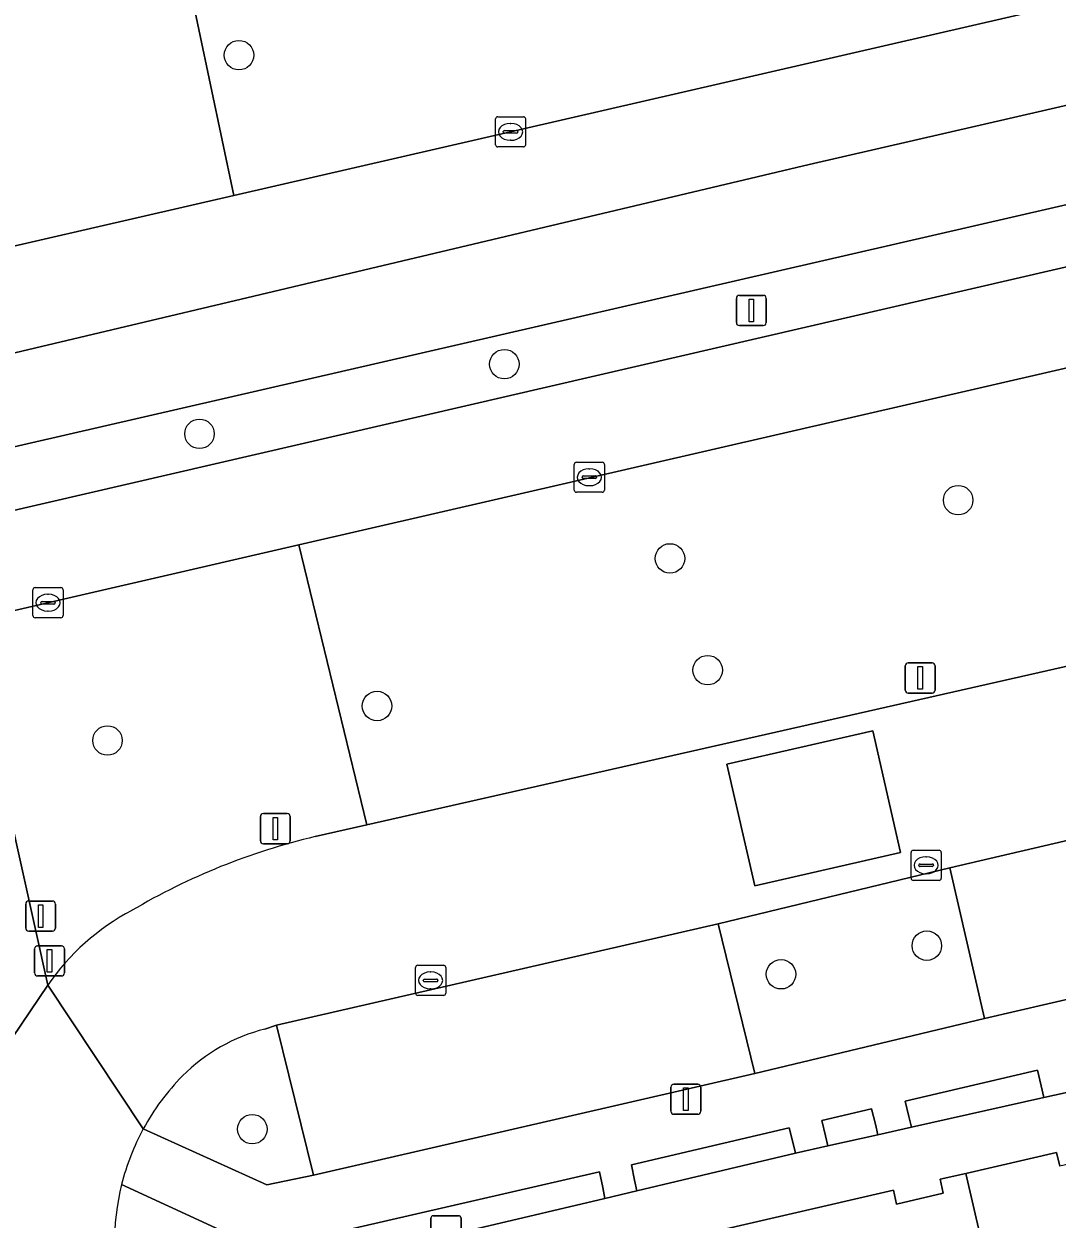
# Model space of a CAD drawing. Extents: x 156412 to 157779, y 382335 to 383768.
# Drawn here: x 157014.11 to 157048.39, y 382968.31 to 383007.95 of the extents above; entities that cross this region are included whole.
import ezdxf

# ---------------------------------------------------------------- set-up
doc = ezdxf.new("R2010")
doc.units = 0
for name, color, linetype in [('IMGEO_Afsluitpaal', 7, 'Continuous'), ('IMGEO_Berm_groen', 7, 'Continuous'), ('IMGEO_Boom', 7, 'Continuous'), ('IMGEO_Erf', 7, 'Continuous'), ('IMGEO_Groenvoorziening', 7, 'Continuous'), ('IMGEO_Haag', 7, 'Continuous'), ('IMGEO_Kast', 7, 'Continuous'), ('IMGEO_Kolk', 7, 'Continuous'), ('IMGEO_Lichtmast', 7, 'Continuous'), ('IMGEO_Pand', 7, 'Continuous'), ('IMGEO_Parkeervlak_open', 7, 'Continuous'), ('IMGEO_Rijbaan_lokaal_gesloten', 7, 'Continuous'), ('IMGEO_Rijbaan_lokaal_open', 7, 'Continuous'), ('IMGEO_Rijbaan_regionaal_gesloten', 7, 'Continuous'), ('IMGEO_Voetpad_open', 7, 'Continuous')]:
    doc.layers.add(name, color=color, linetype=linetype)

msp = doc.modelspace()

# ---------------------------------------------------------------- linework, layer by layer
at = {"layer": 'IMGEO_Afsluitpaal'}
for p, q in [((157014.274, 382978.864), (157015.064, 382978.864)), ((157015.064, 382978.864), (157014.274, 382978.864)), ((157014.174, 382977.964), (157014.174, 382978.764)), ((157014.174, 382978.764), (157014.174, 382977.964)), ((157015.164, 382978.764), (157015.164, 382977.964)), ((157015.164, 382977.964), (157015.164, 382978.764)), ((157015.064, 382977.864), (157014.274, 382977.864)), ((157014.274, 382977.864), (157015.064, 382977.864)), ((157014.467, 382976.478), (157014.467, 382977.278)), ((157014.467, 382977.278), (157014.467, 382976.478)), ((157014.567, 382977.378), (157015.357, 382977.378)), ((157015.357, 382977.378), (157014.567, 382977.378)), ((157015.457, 382977.278), (157015.457, 382976.478)), ((157015.457, 382976.478), (157015.457, 382977.278)), ((157015.357, 382976.378), (157014.567, 382976.378)), ((157014.567, 382976.378), (157015.357, 382976.378))]:
    msp.add_line(p, q, dxfattribs=at)
for points in [[(157014.594, 382978.739), (157014.744, 382978.739), (157014.744, 382977.989), (157014.594, 382977.989), (157014.594, 382978.739)], [(157014.887, 382977.253), (157015.037, 382977.253), (157015.037, 382976.503), (157014.887, 382976.503), (157014.887, 382977.253)]]:
    msp.add_lwpolyline(points, dxfattribs=at)
for centre, start, end in [((157014.274, 382978.764), 90, 180), ((157014.274, 382978.764), 90, 180), ((157015.064, 382978.764), 0, 90), ((157015.064, 382978.764), 360, 90), ((157014.274, 382977.964), 180, 270), ((157014.274, 382977.964), 180, 270), ((157015.064, 382977.964), 270, 0), ((157015.064, 382977.964), 270, 0), ((157014.567, 382977.278), 90, 180), ((157014.567, 382977.278), 90, 180), ((157015.357, 382977.278), 0, 90), ((157015.357, 382977.278), 360, 90), ((157014.567, 382976.478), 180, 270), ((157014.567, 382976.478), 180, 270), ((157015.357, 382976.478), 270, 0), ((157015.357, 382976.478), 270, 0)]:
    msp.add_arc(centre, 0.1, start, end, dxfattribs=at)
at = {"layer": 'IMGEO_Berm_groen'}
for points in [[(157019.53, 383009.614), (157021.079, 383002.266), (157086.233, 383017.27), (157120.078, 383025.139)], [(157126.773, 383019.975), (157107.253, 383015.436), (157011.566, 382993.422)], [(157011.984, 382991.402), (157114.126, 383015.047)], [(157010.025, 382999.721), (157021.079, 383002.266), (157019.53, 383009.614)], [(157023.233, 382990.672), (157012.644, 382988.232)], [(157023.779, 382981), (157025.491, 382981.388), (157023.233, 382990.672)], [(157012.337, 382987.65), (157014.908, 382976.069)], [(157018.076, 382971.31), (157022.174, 382969.452), (157023.716, 382969.773), (157022.495, 382974.743)], [(157022.495, 382974.743), (157022.112, 382974.618)], [(157022.174, 382967.245), (157017.355, 382969.465)]]:
    msp.add_lwpolyline(points, dxfattribs=at)
for points in [[(157138.286, 383007.354), (157138.155, 383007.912), (157136.075, 383016.764), (157087.113, 383005.388), (157023.233, 382990.672), (157025.491, 382981.388), (157056.771, 382988.475)], [(157044.831, 382979.966), (157037.149, 382978.102), (157038.358, 382973.14), (157045.977, 382974.969)]]:
    msp.add_lwpolyline(points, close=True, dxfattribs=at)
for centre, radius, start, end in [((157028.817, 382959.705), 21.883, 103.3115, 120.5668), ((157021.29, 382971.707), 7.73, 117.7611, 145.644), ((157023.558, 382968.887), 5.911, 104.16, 135.0453), ((157025.011, 382967.529), 7.899, 135.5223, 151.3997), ((157025.002, 382967.543), 7.884, 165.8944, 195.6617)]:
    msp.add_arc(centre, radius, start, end, dxfattribs=at)
at = {"layer": 'IMGEO_Boom'}
for centre in [(157021.248, 383006.918), (157030.053, 382996.669), (157019.94, 382994.357), (157045.105, 382992.158), (157035.546, 382990.226), (157036.796, 382986.522), (157025.829, 382985.331), (157016.888, 382984.188), (157044.066, 382977.382), (157039.231, 382976.435), (157021.69, 382971.298)]:
    msp.add_circle(centre, 0.489, dxfattribs=at)
at = {"layer": 'IMGEO_Erf'}
for points in [[(157082.135, 382980.255), (157077.992, 382979.284), (157076.941, 382979.038), (157072.762, 382978.059), (157071.651, 382977.799), (157068.408, 382977.014), (157066.217, 382976.527), (157064.827, 382976.206), (157063.73, 382975.952), (157059.555, 382974.987), (157058.472, 382974.737), (157054.249, 382973.761), (157053.173, 382973.512), (157049.012, 382972.581), (157047.952, 382972.344), (157043.561, 382971.361), (157042.446, 382971.111), (157040.781, 382970.739), (157039.714, 382970.5), (157034.444, 382969.249), (157033.388, 382968.999), (157025.312, 382967.098)], [(157035.975, 382967.665), (157042.956, 382969.272), (157043.061, 382968.814), (157044.613, 382969.176), (157044.508, 382969.634), (157045.358, 382969.831), (157048.373, 382970.528), (157048.478, 382970.07)]]:
    msp.add_lwpolyline(points, dxfattribs=at)
at = {"layer": 'IMGEO_Groenvoorziening'}
for points in [[(157047.734, 382973.25), (157043.347, 382972.231), (157043.474, 382971.717), (157043.561, 382971.361), (157047.952, 382972.344), (157047.858, 382972.734)], [(157042.235, 382971.971), (157040.584, 382971.589), (157040.703, 382971.074), (157040.781, 382970.739), (157042.446, 382971.111), (157042.361, 382971.459)], [(157039.498, 382971.343), (157034.268, 382970.112), (157034.372, 382969.605), (157034.444, 382969.249), (157039.714, 382970.5), (157039.631, 382970.825)], [(157025.511, 382961.78), (157025.955, 382961.882), (157026.438, 382961.994), (157025.312, 382967.098), (157033.388, 382968.999), (157033.314, 382969.36), (157033.206, 382969.885), (157024.116, 382967.788)]]:
    msp.add_lwpolyline(points, close=True, dxfattribs=at)
at = {"layer": 'IMGEO_Haag'}
for points in [[(157047.734, 382973.25), (157043.347, 382972.231), (157043.474, 382971.717), (157043.561, 382971.361), (157047.952, 382972.344), (157047.858, 382972.734)], [(157042.235, 382971.971), (157040.584, 382971.589), (157040.703, 382971.074), (157040.781, 382970.739), (157042.446, 382971.111), (157042.361, 382971.459)], [(157039.498, 382971.343), (157034.268, 382970.112), (157034.372, 382969.605), (157034.444, 382969.249), (157039.714, 382970.5), (157039.631, 382970.825)], [(157025.511, 382961.78), (157025.955, 382961.882), (157026.438, 382961.994), (157025.312, 382967.098), (157033.388, 382968.999), (157033.314, 382969.36), (157033.206, 382969.885), (157024.116, 382967.788)]]:
    msp.add_lwpolyline(points, close=True, dxfattribs=at)
at = {"layer": 'IMGEO_Kast'}
for p, q in [((157027.616, 382967.502), (157027.616, 382968.343)), ((157027.616, 382968.343), (157027.616, 382967.502)), ((157027.691, 382968.427), (157028.532, 382968.427)), ((157028.532, 382968.427), (157027.691, 382968.427)), ((157028.616, 382968.352), (157028.616, 382967.511)), ((157028.616, 382967.511), (157028.616, 382968.352))]:
    msp.add_line(p, q, dxfattribs=at)
for centre, start, end in [((157027.694, 382968.349), 92.4484, 184.2845), ((157027.694, 382968.349), 92.4484, 184.2845), ((157028.538, 382968.349), 2.4484, 94.2845), ((157028.538, 382968.349), 2.4484, 94.2845)]:
    msp.add_arc(centre, 0.0779, start, end, dxfattribs=at)
at = {"layer": 'IMGEO_Kolk'}
for p, q in [((157029.758, 383003.948), (157029.758, 383004.8)), ((157029.833, 383004.874), (157030.685, 383004.874)), ((157030.246, 383004.654), (157030.271, 383004.654)), ((157030.759, 383004.8), (157030.759, 383003.948)), ((157030.017, 383004.368), (157030.017, 383004.38)), ((157030.455, 383004.331), (157030.057, 383004.331)), ((157030.06, 383004.417), (157030.458, 383004.417)), ((157030.501, 383004.38), (157030.501, 383004.368)), ((157030.685, 383003.874), (157029.833, 383003.874)), ((157030.269, 383004.094), (157030.244, 383004.094)), ((157032.371, 382992.493), (157032.371, 382993.345)), ((157032.446, 382993.419), (157033.298, 382993.419)), ((157032.859, 382993.199), (157032.884, 382993.199)), ((157033.372, 382993.345), (157033.372, 382992.493)), ((157032.63, 382992.913), (157032.63, 382992.925)), ((157033.068, 382992.876), (157032.67, 382992.876)), ((157032.673, 382992.962), (157033.071, 382992.962)), ((157033.114, 382992.925), (157033.114, 382992.913)), ((157033.298, 382992.419), (157032.446, 382992.419)), ((157032.882, 382992.639), (157032.857, 382992.639)), ((157014.413, 382988.331), (157014.413, 382989.183)), ((157014.488, 382989.257), (157015.34, 382989.257)), ((157015.414, 382989.183), (157015.414, 382988.331)), ((157014.672, 382988.751), (157014.672, 382988.763)), ((157014.715, 382988.8), (157015.113, 382988.8)), ((157014.901, 382989.037), (157014.926, 382989.037)), ((157015.156, 382988.763), (157015.156, 382988.751)), ((157015.11, 382988.714), (157014.712, 382988.714)), ((157014.924, 382988.477), (157014.899, 382988.477)), ((157015.34, 382988.257), (157014.488, 382988.257)), ((157043.544, 382979.622), (157043.544, 382980.474)), ((157043.619, 382980.548), (157044.471, 382980.548)), ((157044.545, 382980.474), (157044.545, 382979.622)), ((157043.803, 382980.042), (157043.803, 382980.054)), ((157044.241, 382980.005), (157043.843, 382980.005)), ((157043.846, 382980.091), (157044.244, 382980.091)), ((157044.032, 382980.328), (157044.057, 382980.328)), ((157044.287, 382980.054), (157044.287, 382980.042)), ((157044.055, 382979.768), (157044.03, 382979.768)), ((157044.471, 382979.548), (157043.619, 382979.548)), ((157027.105, 382975.806), (157027.105, 382976.658)), ((157027.18, 382976.732), (157028.032, 382976.732)), ((157027.593, 382976.512), (157027.618, 382976.512)), ((157028.106, 382976.658), (157028.106, 382975.806)), ((157027.364, 382976.226), (157027.364, 382976.238)), ((157027.802, 382976.189), (157027.404, 382976.189)), ((157027.407, 382976.275), (157027.805, 382976.275)), ((157027.848, 382976.238), (157027.848, 382976.226)), ((157028.032, 382975.732), (157027.18, 382975.732)), ((157027.616, 382975.952), (157027.591, 382975.952))]:
    msp.add_line(p, q, dxfattribs=at)
for points in [[(157029.758, 383003.948), (157029.758, 383004.8)], [(157029.833, 383004.874), (157030.685, 383004.874)], [(157030.759, 383004.8), (157030.759, 383003.948)], [(157030.685, 383003.874), (157029.833, 383003.874)], [(157032.371, 382992.493), (157032.371, 382993.345)], [(157032.446, 382993.419), (157033.298, 382993.419)], [(157033.372, 382993.345), (157033.372, 382992.493)], [(157033.298, 382992.419), (157032.446, 382992.419)], [(157014.413, 382988.331), (157014.413, 382989.183)], [(157014.488, 382989.257), (157015.34, 382989.257)], [(157015.414, 382989.183), (157015.414, 382988.331)], [(157015.34, 382988.257), (157014.488, 382988.257)], [(157043.544, 382979.622), (157043.544, 382980.474)], [(157043.619, 382980.548), (157044.471, 382980.548)], [(157044.545, 382980.474), (157044.545, 382979.622)], [(157044.471, 382979.548), (157043.619, 382979.548)], [(157027.105, 382975.806), (157027.105, 382976.658)], [(157027.18, 382976.732), (157028.032, 382976.732)], [(157028.106, 382976.658), (157028.106, 382975.806)], [(157028.032, 382975.732), (157027.18, 382975.732)]]:
    msp.add_lwpolyline(points, dxfattribs=at)
for centre, radius, start, end in [((157029.835, 383004.798), 0.0765, 91.552, 178.448), ((157029.835, 383004.798), 0.0765, 91.552, 178.448), ((157030.683, 383004.798), 0.0765, 1.552, 88.448), ((157030.683, 383004.798), 0.0765, 1.552, 88.448), ((157030.057, 383004.377), 0.0403, 85.8775, 175.7526), ((157030.054, 383004.367), 0.0366, 178.938, 274.7102), ((157030.458, 383004.374), 0.043, 264.8664, 352.4533), ((157030.462, 383004.379), 0.0386, 1.7309, 96.639), ((157029.835, 383003.95), 0.0765, 181.552, 268.448), ((157029.835, 383003.95), 0.0765, 181.552, 268.448), ((157030.683, 383003.95), 0.0765, 271.552, 358.448), ((157030.683, 383003.95), 0.0765, 271.552, 358.448), ((157032.448, 382993.343), 0.0765, 91.552, 178.448), ((157032.448, 382993.343), 0.0765, 91.552, 178.448), ((157033.296, 382993.343), 0.0765, 1.552, 88.448), ((157033.296, 382993.343), 0.0765, 1.552, 88.448), ((157032.67, 382992.922), 0.0403, 85.8775, 175.7526), ((157032.667, 382992.912), 0.0366, 178.938, 274.7102), ((157033.071, 382992.919), 0.043, 264.8664, 352.4533), ((157033.075, 382992.924), 0.0386, 1.7309, 96.639), ((157032.448, 382992.495), 0.0765, 181.552, 268.448), ((157032.448, 382992.495), 0.0765, 181.552, 268.448), ((157033.296, 382992.495), 0.0765, 271.552, 358.448), ((157033.296, 382992.495), 0.0765, 271.552, 358.448), ((157014.49, 382989.181), 0.0765, 91.552, 178.448), ((157014.49, 382989.181), 0.0765, 91.552, 178.448), ((157015.338, 382989.181), 0.0765, 1.552, 88.448), ((157015.338, 382989.181), 0.0765, 1.552, 88.448), ((157014.712, 382988.76), 0.0403, 85.8775, 175.7526), ((157014.709, 382988.75), 0.0366, 178.938, 274.7102), ((157015.113, 382988.757), 0.043, 264.8664, 352.4533), ((157015.117, 382988.762), 0.0386, 1.7309, 96.639), ((157014.49, 382988.333), 0.0765, 181.552, 268.448), ((157014.49, 382988.333), 0.0765, 181.552, 268.448), ((157015.338, 382988.333), 0.0765, 271.552, 358.448), ((157015.338, 382988.333), 0.0765, 271.552, 358.448), ((157043.621, 382980.472), 0.0765, 91.552, 178.448), ((157043.621, 382980.472), 0.0765, 91.552, 178.448), ((157044.469, 382980.472), 0.0765, 1.552, 88.448), ((157044.469, 382980.472), 0.0765, 1.552, 88.448), ((157043.843, 382980.051), 0.0403, 85.8775, 175.7526), ((157043.84, 382980.041), 0.0366, 178.938, 274.7102), ((157044.244, 382980.048), 0.043, 264.8664, 352.4533), ((157044.248, 382980.053), 0.0386, 1.7309, 96.639), ((157043.621, 382979.624), 0.0765, 181.552, 268.448), ((157043.621, 382979.624), 0.0765, 181.552, 268.448), ((157044.469, 382979.624), 0.0765, 271.552, 358.448), ((157044.469, 382979.624), 0.0765, 271.552, 358.448), ((157027.182, 382976.656), 0.0765, 91.552, 178.448), ((157027.182, 382976.656), 0.0765, 91.552, 178.448), ((157028.03, 382976.656), 0.0765, 1.552, 88.448), ((157028.03, 382976.656), 0.0765, 1.552, 88.448), ((157027.404, 382976.235), 0.0403, 85.8775, 175.7526), ((157027.401, 382976.225), 0.0366, 178.938, 274.7102), ((157027.805, 382976.232), 0.043, 264.8664, 352.4533), ((157027.809, 382976.237), 0.0386, 1.7309, 96.639), ((157027.182, 382975.808), 0.0765, 181.552, 268.448), ((157027.182, 382975.808), 0.0765, 181.552, 268.448), ((157028.03, 382975.808), 0.0765, 271.552, 358.448), ((157028.03, 382975.808), 0.0765, 271.552, 358.448)]:
    msp.add_arc(centre, radius, start, end, dxfattribs=at)
for centre, major_axis, ratio, start_param, end_param in [((157030.245, 383004.374), (-0.387, 0.002), 0.722429, 4.712389, 7.853982), ((157030.27, 383004.374), (-0.39, 0.002), 0.717154, 1.570796, 4.712389), ((157032.858, 382992.919), (-0.387, 0.002), 0.722429, 4.712389, 7.853982), ((157032.883, 382992.919), (-0.39, 0.002), 0.717154, 1.570796, 4.712389), ((157014.9, 382988.757), (-0.387, 0.002), 0.722429, 4.712389, 7.853982), ((157014.925, 382988.757), (-0.39, 0.002), 0.717154, 1.570796, 4.712389), ((157044.031, 382980.048), (-0.387, 0.002), 0.722429, 4.712389, 7.853982), ((157044.056, 382980.048), (-0.39, 0.002), 0.717154, 1.570796, 4.712389), ((157027.592, 382976.232), (-0.387, 0.002), 0.722429, 4.712389, 7.853982), ((157027.617, 382976.232), (-0.39, 0.002), 0.717154, 1.570796, 4.712389)]:
    msp.add_ellipse(centre, major_axis=major_axis, ratio=ratio, start_param=start_param, end_param=end_param, dxfattribs=at)
at = {"layer": 'IMGEO_Lichtmast'}
for p, q in [((157037.749, 382998.049), (157037.749, 382998.849)), ((157037.749, 382998.849), (157037.749, 382998.049)), ((157037.849, 382998.949), (157038.639, 382998.949)), ((157038.639, 382998.949), (157037.849, 382998.949)), ((157038.739, 382998.849), (157038.739, 382998.049)), ((157038.739, 382998.049), (157038.739, 382998.849)), ((157038.639, 382997.949), (157037.849, 382997.949)), ((157037.849, 382997.949), (157038.639, 382997.949)), ((157043.452, 382986.762), (157044.242, 382986.762)), ((157044.242, 382986.762), (157043.452, 382986.762)), ((157043.352, 382985.862), (157043.352, 382986.662)), ((157043.352, 382986.662), (157043.352, 382985.862)), ((157044.342, 382986.662), (157044.342, 382985.862)), ((157044.342, 382985.862), (157044.342, 382986.662)), ((157044.242, 382985.762), (157043.452, 382985.762)), ((157043.452, 382985.762), (157044.242, 382985.762)), ((157021.959, 382980.863), (157021.959, 382981.663)), ((157021.959, 382981.663), (157021.959, 382980.863)), ((157022.059, 382981.763), (157022.849, 382981.763)), ((157022.849, 382981.763), (157022.059, 382981.763)), ((157022.949, 382981.663), (157022.949, 382980.863)), ((157022.949, 382980.863), (157022.949, 382981.663)), ((157022.849, 382980.763), (157022.059, 382980.763)), ((157022.059, 382980.763), (157022.849, 382980.763)), ((157035.579, 382971.891), (157035.579, 382972.691)), ((157035.579, 382972.691), (157035.579, 382971.891)), ((157035.679, 382972.791), (157036.469, 382972.791)), ((157036.469, 382972.791), (157035.679, 382972.791)), ((157036.569, 382972.691), (157036.569, 382971.891)), ((157036.569, 382971.891), (157036.569, 382972.691)), ((157036.469, 382971.791), (157035.679, 382971.791)), ((157035.679, 382971.791), (157036.469, 382971.791))]:
    msp.add_line(p, q, dxfattribs=at)
for points in [[(157038.169, 382998.824), (157038.319, 382998.824), (157038.319, 382998.074), (157038.169, 382998.074), (157038.169, 382998.824)], [(157043.772, 382986.637), (157043.922, 382986.637), (157043.922, 382985.887), (157043.772, 382985.887), (157043.772, 382986.637)], [(157022.379, 382981.638), (157022.529, 382981.638), (157022.529, 382980.888), (157022.379, 382980.888), (157022.379, 382981.638)], [(157035.999, 382972.666), (157036.149, 382972.666), (157036.149, 382971.916), (157035.999, 382971.916), (157035.999, 382972.666)]]:
    msp.add_lwpolyline(points, dxfattribs=at)
for centre, start, end in [((157037.849, 382998.849), 90, 180), ((157037.849, 382998.849), 90, 180), ((157038.639, 382998.849), 0, 90), ((157038.639, 382998.849), 360, 90), ((157037.849, 382998.049), 180, 270), ((157037.849, 382998.049), 180, 270), ((157038.639, 382998.049), 270, 0), ((157038.639, 382998.049), 270, 0), ((157043.452, 382986.662), 90, 180), ((157043.452, 382986.662), 90, 180), ((157044.242, 382986.662), 0, 90), ((157044.242, 382986.662), 360, 90), ((157043.452, 382985.862), 180, 270), ((157043.452, 382985.862), 180, 270), ((157044.242, 382985.862), 270, 0), ((157044.242, 382985.862), 270, 0), ((157022.059, 382981.663), 90, 180), ((157022.059, 382981.663), 90, 180), ((157022.849, 382981.663), 0, 90), ((157022.849, 382981.663), 360, 90), ((157022.059, 382980.863), 180, 270), ((157022.059, 382980.863), 180, 270), ((157022.849, 382980.863), 270, 0), ((157022.849, 382980.863), 270, 0), ((157035.679, 382972.691), 90, 180), ((157035.679, 382972.691), 90, 180), ((157036.469, 382972.691), 0, 90), ((157036.469, 382972.691), 360, 90), ((157035.679, 382971.891), 180, 270), ((157035.679, 382971.891), 180, 270), ((157036.469, 382971.891), 270, 0), ((157036.469, 382971.891), 270, 0)]:
    msp.add_arc(centre, 0.1, start, end, dxfattribs=at)
at = {"layer": 'IMGEO_Pand'}
for points in [[(157050.62, 382971.048), (157049.931, 382970.889), (157050.037, 382970.431), (157048.478, 382970.07), (157048.373, 382970.528), (157045.358, 382969.831), (157046.539, 382964.718), (157046.334, 382964.66), (157047.261, 382960.638), (157047.821, 382958.21), (157053.294, 382959.47)], [(157039.723, 382963.13), (157046.334, 382964.66), (157046.539, 382964.718), (157045.358, 382969.831), (157044.508, 382969.634), (157044.613, 382969.176), (157043.061, 382968.814), (157042.956, 382969.272), (157035.975, 382967.665), (157037.156, 382962.551)]]:
    msp.add_lwpolyline(points, close=True, dxfattribs=at)
at = {"layer": 'IMGEO_Parkeervlak_open'}
for points in [[(157059.531, 382983.397), (157044.831, 382979.966), (157045.977, 382974.969), (157060.688, 382978.378)], [(157022.495, 382974.743), (157023.716, 382969.773), (157038.358, 382973.14), (157037.149, 382978.102)]]:
    msp.add_lwpolyline(points, close=True, dxfattribs=at)
at = {"layer": 'IMGEO_Rijbaan_lokaal_gesloten'}
for points in [[(157138.286, 383007.354), (157056.771, 382988.475), (157025.491, 382981.388), (157023.779, 382981)], [(157044.831, 382979.966), (157059.531, 382983.397), (157070.228, 382985.849), (157082.611, 382988.686)], [(157022.112, 382974.618), (157022.495, 382974.743), (157037.149, 382978.102), (157044.831, 382979.966)], [(157018.076, 382971.31), (157014.908, 382976.069), (157013.441, 382973.894)], [(157014.908, 382976.069), (157018.076, 382971.31)]]:
    msp.add_lwpolyline(points, dxfattribs=at)
msp.add_lwpolyline([(157037.432, 382983.402), (157042.272, 382984.512), (157043.198, 382980.475), (157038.358, 382979.365)], close=True, dxfattribs=at)
for centre, radius, start, end in [((157028.817, 382959.705), 21.883, 103.3115, 120.5668), ((157021.29, 382971.707), 7.73, 117.7611, 145.644), ((157023.558, 382968.887), 5.911, 104.16, 135.0453), ((157025.011, 382967.529), 7.899, 135.5223, 151.3997), ((157025.085, 382967.507), 7.975, 151.5206, 165.7897), ((157025.002, 382967.543), 7.884, 165.8944, 195.6617)]:
    msp.add_arc(centre, radius, start, end, dxfattribs=at)
at = {"layer": 'IMGEO_Rijbaan_lokaal_open'}
msp.add_lwpolyline([(157038.358, 382979.365), (157043.198, 382980.475), (157042.272, 382984.512), (157037.432, 382983.402)], close=True, dxfattribs=at)
at = {"layer": 'IMGEO_Rijbaan_regionaal_gesloten'}
for points in [[(157141.179, 383026.512), (157140.296, 383029.792), (157138.951, 383029.477), (157135.435, 383028.656), (157123.21, 383025.803), (157120.078, 383025.139), (157086.233, 383017.27), (157021.079, 383002.266), (157010.025, 382999.721), (157006.286, 382998.858), (157006.14, 382998.823), (157001.796, 382997.802), (156998.557, 382997.047)], [(156997.919, 382997.431), (156998.833, 382993.499), (157040.159, 383003.288), (157114.05, 383020.299), (157141.179, 383026.512)], [(157138.154, 383023.651), (157141.527, 383025.221), (157141.179, 383026.512), (157114.05, 383020.299), (157040.159, 383003.288), (156998.833, 382993.499), (156999.747, 382989.567)], [(157087.113, 383005.388), (157136.075, 383016.764), (157143.094, 383018.395), (157142.331, 383021.576), (157114.126, 383015.047), (157011.984, 382991.402), (157008.132, 382990.527), (157003.794, 382989.545), (157000.955, 382988.868)], [(157000.433, 382990.789), (157003.301, 382991.466), (157007.607, 382992.461), (157011.566, 382993.422), (157107.253, 383015.436)], [(157001.216, 382985.597), (157004.487, 382986.37), (157008.881, 382987.386), (157012.644, 382988.232), (157023.233, 382990.672), (157087.113, 383005.388)]]:
    msp.add_lwpolyline(points, dxfattribs=at)
at = {"layer": 'IMGEO_Voetpad_open'}
for points in [[(157087.468, 382989.799), (157082.611, 382988.686), (157083.782, 382983.67), (157071.418, 382980.784), (157070.228, 382985.849), (157059.531, 382983.397), (157060.688, 382978.378), (157045.977, 382974.969), (157038.358, 382973.14), (157023.716, 382969.773), (157022.174, 382969.452), (157018.076, 382971.31)], [(157012.915, 382974.2), (157013.441, 382973.894), (157014.908, 382976.069), (157012.337, 382987.65)], [(157024.116, 382967.788), (157033.206, 382969.885), (157033.314, 382969.36), (157033.388, 382968.999), (157034.444, 382969.249), (157034.372, 382969.605), (157034.268, 382970.112), (157039.498, 382971.343), (157039.631, 382970.825), (157039.714, 382970.5), (157040.781, 382970.739), (157040.703, 382971.074), (157040.584, 382971.589), (157042.235, 382971.971), (157042.361, 382971.459), (157042.446, 382971.111), (157043.561, 382971.361), (157043.474, 382971.717), (157043.347, 382972.231), (157047.734, 382973.25), (157047.858, 382972.734), (157047.952, 382972.344), (157049.012, 382972.581)], [(157017.355, 382969.465), (157022.174, 382967.245)]]:
    msp.add_lwpolyline(points, dxfattribs=at)
msp.add_arc((157025.085, 382967.507), 7.975, 151.5206, 165.7897, dxfattribs=at)

doc.saveas('drawing.dxf')
